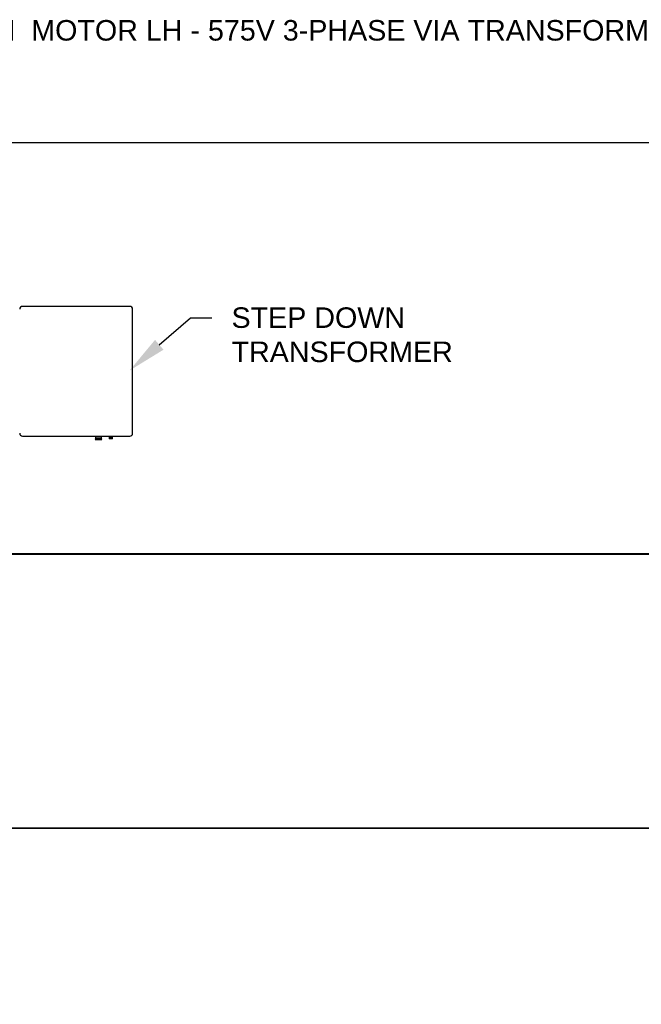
# Model space of a CAD drawing. Header units: inches. Extents: x 144.9 to 238.4, y 214.8 to 247.7.
# Tile 395 of 405: x 203 to 205.8, y 243.2 to 247.7. Entities that reach past the tile are written whole.
import ezdxf
from ezdxf import colors
from ezdxf.entities.mleader import LeaderData, LeaderLine
from ezdxf.math import Vec2, Vec3

# ---------------------------------------------------------------- set-up
doc = ezdxf.new("R2010")
doc.units = ezdxf.units.IN
doc.header["$LTSCALE"] = 0.25
doc.header["$MEASUREMENT"] = 0
for name, color, linetype in [('575V 3-PHASE 60HZ', 4, 'Continuous'), ('ANNOTATIONS', 1, 'Continuous'), ('MOTOR LH', 7, 'Continuous')]:
    doc.layers.add(name, color=color, linetype=linetype)
doc.styles.add('ARIAL', font='arial.ttf', dxfattribs={"height": 0.09375})

msp = doc.modelspace()

# ---------------------------------------------------------------- linework, layer by layer
at = {"layer": '575V 3-PHASE 60HZ'}
for p, q in [((203.4819, 246.43272), (202.99097, 246.43272)), ((203.49438, 245.85265), (203.49438, 246.42025)), ((202.99097, 245.84018), (203.4819, 245.84018)), ((203.32439, 245.83105), (203.32406, 245.83086)), ((203.32406, 245.83086), (203.32439, 245.83067)), ((203.32406, 245.83086), (203.35334, 245.83086)), ((203.32439, 245.83022), (203.32406, 245.83003)), ((203.32406, 245.83003), (203.32439, 245.82984)), ((203.32406, 245.83003), (203.35334, 245.83003)), ((203.32439, 245.82939), (203.32406, 245.8292)), ((203.32406, 245.8292), (203.32439, 245.829)), ((203.32406, 245.8292), (203.35334, 245.8292)), ((203.32439, 245.82856), (203.32406, 245.82836)), ((203.32406, 245.82836), (203.32439, 245.82817)), ((203.32406, 245.82836), (203.35334, 245.82836)), ((203.32439, 245.82772), (203.32406, 245.82753)), ((203.32406, 245.82753), (203.32439, 245.82734)), ((203.32406, 245.82753), (203.35334, 245.82753)), ((203.32439, 245.82689), (203.32406, 245.8267)), ((203.32406, 245.8267), (203.32439, 245.82651)), ((203.32406, 245.8267), (203.35334, 245.8267)), ((203.32439, 245.82606), (203.32406, 245.82587)), ((203.32406, 245.82587), (203.32439, 245.82568)), ((203.32406, 245.82587), (203.35334, 245.82587)), ((203.32439, 245.84018), (203.32439, 245.83105)), ((203.35301, 245.83105), (203.32439, 245.83105)), ((203.32439, 245.83067), (203.32439, 245.83022)), ((203.32439, 245.83067), (203.35301, 245.83067)), ((203.35301, 245.83022), (203.32439, 245.83022)), ((203.32439, 245.82984), (203.32439, 245.82939)), ((203.32439, 245.82984), (203.35301, 245.82984)), ((203.35301, 245.82939), (203.32439, 245.82939)), ((203.32439, 245.829), (203.32439, 245.82856)), ((203.32439, 245.829), (203.35301, 245.829)), ((203.35301, 245.82856), (203.32439, 245.82856)), ((203.32439, 245.82817), (203.32439, 245.82772)), ((203.32439, 245.82817), (203.35301, 245.82817)), ((203.35301, 245.82772), (203.32439, 245.82772)), ((203.32439, 245.82734), (203.32439, 245.82689)), ((203.32439, 245.82734), (203.35301, 245.82734)), ((203.35301, 245.82689), (203.32439, 245.82689)), ((203.32439, 245.82651), (203.32439, 245.82606)), ((203.32439, 245.82651), (203.35301, 245.82651)), ((203.35301, 245.82606), (203.32439, 245.82606)), ((203.35301, 245.83105), (203.35301, 245.84018)), ((203.35334, 245.83086), (203.35301, 245.83105)), ((203.35301, 245.83067), (203.35334, 245.83086)), ((203.35301, 245.83022), (203.35301, 245.83067)), ((203.35334, 245.83003), (203.35301, 245.83022)), ((203.35301, 245.82984), (203.35334, 245.83003)), ((203.35301, 245.82939), (203.35301, 245.82984)), ((203.35334, 245.8292), (203.35301, 245.82939)), ((203.35301, 245.829), (203.35334, 245.8292)), ((203.35301, 245.82856), (203.35301, 245.829)), ((203.35334, 245.82836), (203.35301, 245.82856)), ((203.35301, 245.82817), (203.35334, 245.82836)), ((203.35301, 245.82772), (203.35301, 245.82817)), ((203.35334, 245.82753), (203.35301, 245.82772)), ((203.35301, 245.82734), (203.35334, 245.82753)), ((203.35301, 245.82689), (203.35301, 245.82734)), ((203.35334, 245.8267), (203.35301, 245.82689)), ((203.35301, 245.82651), (203.35334, 245.8267)), ((203.35301, 245.82606), (203.35301, 245.82651)), ((203.35334, 245.82587), (203.35301, 245.82606)), ((203.35301, 245.82568), (203.35334, 245.82587)), ((203.38771, 245.83471), (203.38738, 245.83452)), ((203.38738, 245.83452), (203.38771, 245.83433)), ((203.38738, 245.83452), (203.40268, 245.83452)), ((203.38771, 245.83405), (203.38738, 245.83385)), ((203.38738, 245.83385), (203.38771, 245.83366)), ((203.38738, 245.83385), (203.40268, 245.83385)), ((203.38771, 245.83338), (203.38738, 245.83319)), ((203.38738, 245.83319), (203.38771, 245.833)), ((203.38738, 245.83319), (203.40268, 245.83319)), ((203.38771, 245.83272), (203.38738, 245.83252)), ((203.38738, 245.83252), (203.38771, 245.83233)), ((203.38738, 245.83252), (203.40268, 245.83252)), ((203.38771, 245.83205), (203.38738, 245.83186)), ((203.38738, 245.83186), (203.38771, 245.83167)), ((203.38738, 245.83186), (203.40268, 245.83186)), ((203.38771, 245.83138), (203.38738, 245.83119)), ((203.38738, 245.83119), (203.38771, 245.831)), ((203.38738, 245.83119), (203.40268, 245.83119)), ((203.38771, 245.83072), (203.38738, 245.83053)), ((203.38738, 245.83053), (203.38771, 245.83033)), ((203.38738, 245.83053), (203.40268, 245.83053)), ((203.38771, 245.83005), (203.38738, 245.82986)), ((203.38738, 245.82986), (203.38771, 245.82967)), ((203.38738, 245.82986), (203.40268, 245.82986)), ((203.38771, 245.84018), (203.38771, 245.83471)), ((203.38771, 245.83471), (203.40235, 245.83471)), ((203.38771, 245.83433), (203.38771, 245.83405)), ((203.38771, 245.83433), (203.40235, 245.83433)), ((203.38771, 245.83405), (203.40235, 245.83405)), ((203.38771, 245.83366), (203.38771, 245.83338)), ((203.38771, 245.83366), (203.40235, 245.83366)), ((203.38771, 245.83338), (203.40235, 245.83338)), ((203.38771, 245.833), (203.38771, 245.83272)), ((203.38771, 245.833), (203.40235, 245.833)), ((203.38771, 245.83272), (203.40235, 245.83272)), ((203.38771, 245.83233), (203.38771, 245.83205)), ((203.38771, 245.83233), (203.40235, 245.83233)), ((203.38771, 245.83205), (203.40235, 245.83205)), ((203.38771, 245.83167), (203.38771, 245.83138)), ((203.38771, 245.83167), (203.40235, 245.83167)), ((203.38771, 245.83138), (203.40235, 245.83138)), ((203.38771, 245.831), (203.38771, 245.83072)), ((203.38771, 245.831), (203.40235, 245.831)), ((203.38771, 245.83072), (203.40235, 245.83072)), ((203.38771, 245.83033), (203.38771, 245.83005)), ((203.38771, 245.83033), (203.40235, 245.83033)), ((203.38771, 245.83005), (203.40235, 245.83005)), ((203.38771, 245.82967), (203.38771, 245.8282)), ((203.38771, 245.82967), (203.40235, 245.82967)), ((203.40235, 245.8282), (203.38771, 245.8282)), ((203.40235, 245.83471), (203.40235, 245.84018)), ((203.40268, 245.83452), (203.40235, 245.83471)), ((203.40235, 245.83433), (203.40268, 245.83452)), ((203.40235, 245.83405), (203.40235, 245.83433)), ((203.40268, 245.83385), (203.40235, 245.83405)), ((203.40235, 245.83366), (203.40268, 245.83385)), ((203.40235, 245.83338), (203.40235, 245.83366)), ((203.40268, 245.83319), (203.40235, 245.83338)), ((203.40235, 245.833), (203.40268, 245.83319)), ((203.40235, 245.83272), (203.40235, 245.833)), ((203.40268, 245.83252), (203.40235, 245.83272)), ((203.40235, 245.83233), (203.40268, 245.83252)), ((203.40235, 245.83205), (203.40235, 245.83233)), ((203.40268, 245.83186), (203.40235, 245.83205)), ((203.40235, 245.83167), (203.40268, 245.83186)), ((203.40235, 245.83138), (203.40235, 245.83167)), ((203.40268, 245.83119), (203.40235, 245.83138)), ((203.40235, 245.831), (203.40268, 245.83119)), ((203.40235, 245.83072), (203.40235, 245.831)), ((203.40268, 245.83053), (203.40235, 245.83072)), ((203.40235, 245.83033), (203.40268, 245.83053)), ((203.40235, 245.83005), (203.40235, 245.83033)), ((203.40268, 245.82986), (203.40235, 245.83005)), ((203.40235, 245.82967), (203.40268, 245.82986)), ((203.40235, 245.8282), (203.40235, 245.82967)), ((203.32439, 245.82523), (203.32406, 245.82504)), ((203.32406, 245.82504), (203.32439, 245.82484)), ((203.32406, 245.82504), (203.35334, 245.82504)), ((203.32439, 245.82568), (203.32439, 245.82523)), ((203.32439, 245.82568), (203.35301, 245.82568)), ((203.35301, 245.82523), (203.32439, 245.82523)), ((203.32439, 245.82484), (203.32439, 245.82254)), ((203.32439, 245.82484), (203.35301, 245.82484)), ((203.35301, 245.82254), (203.32439, 245.82254)), ((203.35301, 245.82523), (203.35301, 245.82568)), ((203.35334, 245.82504), (203.35301, 245.82523)), ((203.35301, 245.82484), (203.35334, 245.82504)), ((203.35301, 245.82254), (203.35301, 245.82484))]:
    msp.add_line(p, q, dxfattribs=at)
for centre, start, end in [((202.99097, 246.42025), 90, 180), ((203.4819, 246.42025), 0, 90), ((202.99097, 245.85265), 180, 270), ((203.4819, 245.85265), 270, 0)]:
    msp.add_arc(centre, 0.01248, start, end, dxfattribs=at)
at = {"layer": 'defpoints'}
msp.add_lwpolyline([(214.76662, 234.44685), (194.25216, 234.44685), (194.25216, 247.18196), (214.76662, 247.18196)], close=True, dxfattribs=at)
at = {"layer": 'MOTOR LH'}
for p, q in [((208.1117, 245.30125), (202.31338, 245.30125)), ((208.1117, 245.29919), (202.31338, 245.29919)), ((208.1117, 244.04919), (202.31338, 244.04919)), ((207.9242, 244.04714), (202.50088, 244.04714))]:
    msp.add_line(p, q, dxfattribs=at)

# ---------------------------------------------------------------- texts
at = {"layer": 'ANNOTATIONS', "insert": (202.57261, 247.74099), "char_height": 0.09375, "width": 4.6220629, "attachment_point": 1, "line_spacing_factor": 0.86134, "style": 'ARIAL'}
msp.add_mtext('995LH  MOTOR LH - 575V 3-PHASE VIA TRANSFORMER', dxfattribs=at)

# ---------------------------------------------------------------- leaders
at = {"layer": 'ANNOTATIONS'}
ml = msp.add_multileader_mtext('Standard', dxfattribs=at)
ml.set_content('STEP DOWN\\PTRANSFORMER', color=256, style='ARIAL')
ml.set_leader_properties()
ml.build(insert=Vec2(0, 0))
ml.multileader.update_dxf_attribs({"dogleg_length": 0.36, "arrow_head_size": 0.18})
ctx = ml.context
ctx.base_point, ctx.char_height, ctx.arrow_head_size, ctx.landing_gap_size, ctx.plane_origin = Vec3(203.85661, 246.38049), 0.09375, 0.18, 0.09, Vec3(203.48389, 246.02231)
notes = []
notes.append((ctx, [(0, (1, 1, 0), (203.75865, 246.38049), (1, 0), 0.09796, [(0, [(203.48038, 246.13932)], 0, [])])]))
ctx.mtext.insert, ctx.mtext.flow_direction = Vec3(203.94661, 246.42816), 5
for ctx, leaders in notes:
    for number, flags, end, landing, length, lines in leaders:
        leader = LeaderData()
        leader.index, (leader.has_last_leader_line, leader.has_dogleg_vector, leader.attachment_direction) = number, flags
        leader.last_leader_point, leader.dogleg_vector, leader.dogleg_length = Vec3(end), Vec3(landing), length
        for number, points, colour, breaks in lines:
            line = LeaderLine()
            line.index, line.vertices, line.color, line.breaks = number, Vec3.list(points), colors.encode_raw_color(colour), breaks
            leader.lines.append(line)
        ctx.leaders.append(leader)

doc.saveas('drawing.dxf')
